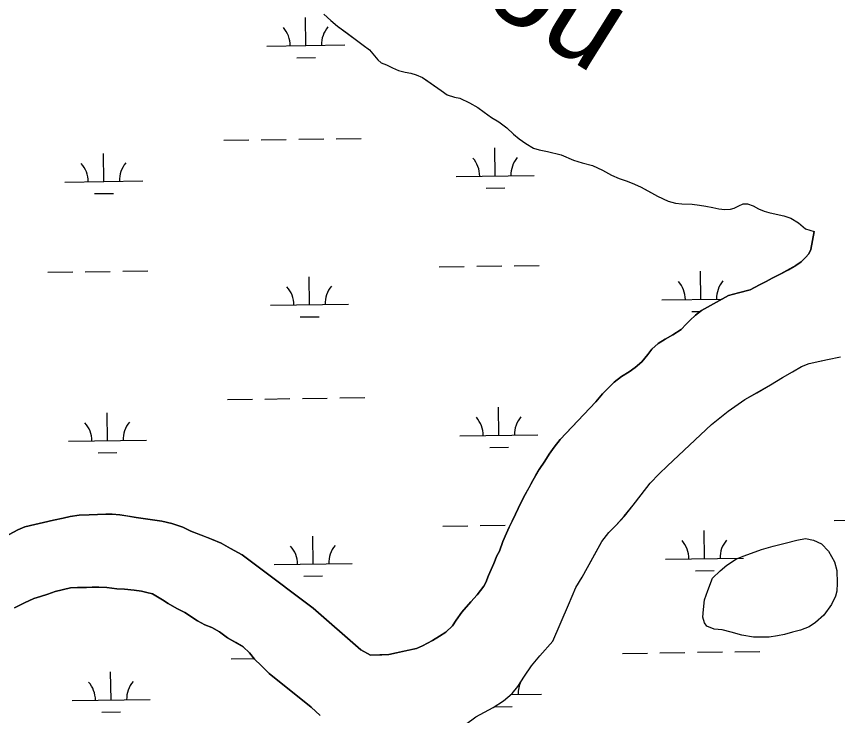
# Model space of a CAD drawing. Extents: x 3767014 to 3805179, y 361544 to 387384.
# Drawn here: x 3800563 to 3801616, y 375392 to 376289 of the extents above; entities that cross this region are included whole.
import ezdxf

# ---------------------------------------------------------------- set-up
doc = ezdxf.new("R2010")
doc.units = 0
for name, color, linetype in [('V-RIVR-IDEN', 7, 'Continuous'), ('V-TOPO-SHOR', 7, 'Continuous'), ('V-WETL-SWMP', 7, 'Continuous')]:
    doc.layers.add(name, color=color, linetype=linetype)

msp = doc.modelspace()

# ---------------------------------------------------------------- linework, layer by layer
at = {"layer": 'V-TOPO-SHOR'}
for points in [[(3800957.128, 376291.581), (3800966.371, 376283.553), (3800974.995, 376276.331), (3800985.454, 376268.52), (3800999.194, 376258.309), (3801007.81, 376251.696), (3801016.012, 376245.894), (3801026.326, 376232.998), (3801030.842, 376229.387), (3801037.588, 376226.415), (3801045.356, 376222.641), (3801053.122, 376219.272), (3801061.689, 376217.134), (3801068.822, 376215.792), (3801075.757, 376213.839)], [(3801075.757, 376213.839), (3801083.928, 376210.476), (3801090.695, 376205.671), (3801107.709, 376193.666), (3801115.297, 376188.058), (3801124.886, 376185.322), (3801131.816, 376183.979), (3801143.883, 376177.812), (3801154.525, 376172.037), (3801162.731, 376165.827), (3801172.363, 376159.227), (3801181.782, 376153.642), (3801192.038, 376145.829), (3801200.265, 376137.788), (3801207.857, 376131.775), (3801216.266, 376125.568), (3801226.094, 376119.579), (3801233.436, 376117.632), (3801243.832, 376115.512), (3801261.576, 376111.039), (3801277.306, 376104.508), (3801288.531, 376100.977), (3801301.59, 376097.262), (3801314.467, 376091.311), (3801326.133, 376084.938), (3801335.734, 376080.981), (3801346.148, 376077.235), (3801355.544, 376073.479), (3801364.129, 376069.715), (3801371.903, 376065.533), (3801377.429, 376062.547), (3801385.005, 376057.955), (3801391.546, 376054.981), (3801398.7, 376051.809), (3801408.083, 376049.274), (3801416.431, 376048.352), (3801429.653, 376047.893), (3801439.025, 376046.374), (3801446.967, 376045.448), (3801455.935, 376043.519), (3801463.681, 376041.979), (3801471.418, 376041.051), (3801478.533, 376041.336), (3801483.196, 376042.609), (3801489.258, 376045.729), (3801494.72, 376048.231), (3801500.62, 376048.096), (3801507.561, 376045.737), (3801514.721, 376041.954), (3801521.874, 376038.784), (3801527.996, 376037.023), (3801537.372, 376035.097), (3801546.952, 376032.97), (3801556.14, 376029.822), (3801565.97, 376023.833), (3801574.801, 376016.207), (3801586.02, 376012.879)], [(3801348.78, 375832.896), (3801356.443, 375838.475), (3801364.901, 375845.688), (3801372.723, 375855.134), (3801377.935, 375861.699), (3801385.988, 375868.908), (3801394.87, 375874.501), (3801404.77, 375880.105), (3801415.264, 375887.14), (3801421.899, 375893.724), (3801426.319, 375898.451), (3801433.559, 375905.447), (3801441.624, 375911.437), (3801476.175, 375930.744), (3801488.746, 375933.939), (3801503.75, 375937.973), (3801515.675, 375944.211), (3801524.162, 375948.782), (3801532.252, 375952.737), (3801543.372, 375958.357), (3801553.072, 375963.755), (3801562.566, 375969.15), (3801569.222, 375973.903), (3801574.649, 375979.455), (3801579.069, 375984.184), (3801581.449, 375989.499), (3801586.02, 376012.879)], [(3801234.046, 375468.459), (3801251.008, 375487.245), (3801270.884, 375533.952), (3801280.534, 375555.886), (3801288.261, 375569.313), (3801297.371, 375585.584), (3801306.478, 375601.853), (3801313.806, 375615.073), (3801322.565, 375626.491), (3801331.955, 375635.893), (3801342.531, 375647.534), (3801353.887, 375661.808), (3801364.043, 375674.858), (3801375.592, 375689.944), (3801387.177, 375701.798), (3801397.768, 375712.224), (3801454.35, 375765.212), (3801475.571, 375782.43), (3801497.024, 375797.224), (3801512.284, 375805.887), (3801529.952, 375815.99), (3801545.404, 375825.464), (3801558.05, 375832.681), (3801569.693, 375839.485), (3801579.347, 375843.433), (3801591.042, 375845.791), (3801603.137, 375848.355), (3801619.464, 375851.978)], [(3800553.838, 375624.101), (3800564.955, 375630.124), (3800574.062, 375633.888), (3800586.84, 375636.882), (3800597.792, 375639.244), (3800610.77, 375642.443), (3800622.944, 375644.82), (3800631.865, 375647.159), (3800643.434, 375648.918), (3800656.242, 375649.269), (3800677.582, 375650.325), (3800685.922, 375650.219), (3800695.896, 375649.316), (3800704.86, 375647.792), (3800716.474, 375645.891), (3800749.674, 375640.984), (3800762.519, 375638.08), (3800776.601, 375633.567), (3800786.628, 375628.191), (3800802.353, 375622.27), (3800813.381, 375618.127), (3800825.847, 375612.777), (3800837.515, 375606.201), (3800852.658, 375597.833), (3800871.524, 375584.019), (3800943.728, 375529.332), (3801004.533, 375475.936), (3801017.016, 375469.167), (3801031.446, 375469.739), (3801040.39, 375470.044), (3801050.529, 375472.397), (3801063.514, 375475.191), (3801075.886, 375477.976), (3801083.781, 375481.115), (3801096.511, 375488.175), (3801105.6, 375493.567), (3801113.47, 375498.741), (3801122.326, 375506.773), (3801126.717, 375513.941), (3801134.12, 375524.396), (3801145.763, 375537.747), (3801153.996, 375546.789), (3801162.414, 375557.664), (3801164.795, 375562.571), (3801168.558, 375571.561), (3801175.295, 375586.889), (3801179.25, 375596.694), (3801182.633, 375602.834), (3801186.967, 375615.085), (3801191.522, 375625.915), (3801194.891, 375633.476), (3801198.667, 375641.044), (3801202.833, 375650.243), (3801206.415, 375657.198), (3801210.783, 375666.195), (3801215.559, 375675.401), (3801220.339, 375684.199), (3801225.115, 375693.202), (3801228.902, 375699.957), (3801233.289, 375707.53), (3801240.69, 375718.19), (3801246.283, 375726.996), (3801252.483, 375736.218), (3801260.099, 375745.865), (3801267.333, 375753.471), (3801306.114, 375794.179), (3801314.738, 375804.648), (3801324.183, 375814.313), (3801329.614, 375819.459), (3801339.086, 375826.888), (3801348.78, 375832.896)], [(3801528.246, 375492.166), (3801508.055, 375492.341), (3801493.086, 375494.995), (3801479.315, 375498.874), (3801467.977, 375501.571), (3801457.87, 375502.667), (3801448.136, 375506.593), (3801445.265, 375510.596), (3801443.162, 375517.84), (3801443.854, 375527.943), (3801445.33, 375540.071), (3801449.631, 375552.232), (3801455.507, 375568.047), (3801465.493, 375577.447), (3801473.888, 375584.812), (3801486.315, 375592.625), (3801495.957, 375596.772), (3801518.477, 375604.702), (3801533.368, 375608.911), (3801548.666, 375612.72), (3801563.557, 375616.929), (3801574.838, 375619.077), (3801584.959, 375616.769), (3801595.508, 375612.044), (3801604.497, 375602.863), (3801611.925, 375588.816), (3801614.876, 375577.949), (3801615.466, 375561.805), (3801614.778, 375551.298), (3801613.238, 375544.821), (3801608.11, 375534.265), (3801598.175, 375520.425), (3801587.783, 375511.018), (3801579.368, 375505.673), (3801568.514, 375501.512), (3801558.048, 375498.564), (3801547.988, 375495.624), (3801538.721, 375493.901), (3801528.246, 375492.166)], [(3800952.59, 375391.71), (3800940.877, 375402.353), (3800887.304, 375445.865), (3800877.019, 375456.12), (3800868.591, 375463.953), (3800861.99, 375472.215), (3800853.97, 375480.055), (3800844.351, 375485.435), (3800833.708, 375491.413), (3800823.453, 375499.021), (3800813.832, 375504.606), (3800804.843, 375508.163), (3800795.43, 375513.343), (3800779.04, 375523.933), (3800768.61, 375529.303), (3800757.557, 375535.48), (3800750.591, 375540.077), (3800737.486, 375547.858), (3800730.552, 375549.812), (3800723.419, 375551.153), (3800714.252, 375552.472), (3800701.831, 375553.957), (3800692.066, 375554.454), (3800679.237, 375555.935), (3800668.657, 375556.425), (3800660.322, 375556.328), (3800652.799, 375556.04), (3800641.415, 375555.908), (3800632.266, 375555.599), (3800612.8, 375550.903), (3800603.281, 375547.54), (3800594.163, 375544.589), (3800585.652, 375542.052), (3800573.313, 375536.42), (3800560.779, 375529.973)], [(3800960.497, 375247.131), (3800973.375, 375255.715), (3800988.217, 375265.584), (3801002.295, 375271.404), (3801018.816, 375275.836), (3801032.693, 375281.452), (3801043.935, 375288.046), (3801052.719, 375297.443), (3801058.865, 375307.82), (3801068.429, 375319.649), (3801081.231, 375331.114), (3801094.846, 375342.181), (3801139.068, 375380.274), (3801152.092, 375390.125), (3801163.339, 375396.113), (3801174.183, 375402.097), (3801187.622, 375410.738), (3801198.632, 375419.958), (3801205.8, 375429.133), (3801214.541, 375442.369), (3801223.688, 375455.409), (3801234.046, 375468.459)]]:
    msp.add_lwpolyline(points, dxfattribs=at)
at = {"layer": 'V-WETL-SWMP'}
for p, q in [((3800934.259, 376251.398), (3800933.759, 376287.394)), ((3800884.264, 376250.703), (3800984.254, 376252.092)), ((3800922.475, 376235.802), (3800946.472, 376236.135)), ((3800829.093, 376129.854), (3800861.09, 376130.299)), ((3800877.089, 376130.521), (3800909.086, 376130.966)), ((3800925.084, 376131.188), (3800957.081, 376131.632)), ((3800973.079, 376131.855), (3801005.076, 376132.299)), ((3801177.081, 376083.941), (3801176.581, 376119.938)), ((3800675.221, 376076.97), (3800674.721, 376112.967)), ((3801127.085, 376083.247), (3801227.076, 376084.636)), ((3800625.226, 376076.276), (3800725.216, 376077.665)), ((3801165.296, 376068.345), (3801189.294, 376068.679)), ((3800663.437, 376061.374), (3800687.434, 376061.707)), ((3801153.278, 375968.168), (3801185.275, 375968.612)), ((3801201.274, 375968.834), (3801233.271, 375969.279)), ((3800603.423, 375960.53), (3800635.42, 375960.974)), ((3800651.419, 375961.196), (3800683.416, 375961.641)), ((3800699.414, 375961.863), (3800731.411, 375962.307)), ((3801105.283, 375967.501), (3801137.28, 375967.945)), ((3801440.74, 375925.726), (3801440.24, 375961.723)), ((3800938.88, 375918.755), (3800938.38, 375954.752)), ((3801390.745, 375925.032), (3801467.871, 375926.103)), ((3800888.885, 375918.06), (3800988.875, 375919.449)), ((3801428.955, 375910.13), (3801440.072, 375910.285)), ((3800927.096, 375903.159), (3800951.093, 375903.492)), ((3801569.694, 375839.484), (3801579.348, 375843.434)), ((3801579.348, 375843.434), (3801603.137, 375848.354)), ((3801603.137, 375848.354), (3801619.464, 375851.977)), ((3801545.403, 375825.464), (3801558.051, 375832.682)), ((3801558.051, 375832.682), (3801569.694, 375839.484)), ((3801529.951, 375815.991), (3801545.403, 375825.464)), ((3801497.025, 375797.225), (3801529.951, 375815.991)), ((3800833.714, 375797.212), (3800865.711, 375797.656)), ((3800881.71, 375797.878), (3800913.706, 375798.323)), ((3800929.705, 375798.545), (3800961.702, 375798.989)), ((3800977.7, 375799.212), (3801009.697, 375799.656)), ((3801475.572, 375782.429), (3801497.025, 375797.225)), ((3800679.842, 375744.327), (3800679.342, 375780.324)), ((3801181.701, 375751.299), (3801181.201, 375787.295)), ((3801454.349, 375765.212), (3801475.572, 375782.429)), ((3801397.767, 375712.225), (3801454.349, 375765.212)), ((3801131.706, 375750.604), (3801231.697, 375751.993)), ((3800629.847, 375743.633), (3800729.837, 375745.022)), ((3800668.057, 375728.731), (3800692.055, 375729.064)), ((3801169.917, 375735.702), (3801193.915, 375736.036)), ((3801387.177, 375701.797), (3801397.767, 375712.225)), ((3801375.592, 375689.944), (3801387.177, 375701.797)), ((3801364.044, 375674.858), (3801375.592, 375689.944)), ((3801353.887, 375661.808), (3801364.044, 375674.858)), ((3801342.532, 375647.533), (3801353.887, 375661.808)), ((3801331.955, 375635.893), (3801342.532, 375647.533)), ((3801611.763, 375641.83), (3801643.76, 375642.274)), ((3801109.904, 375634.858), (3801141.901, 375635.303)), ((3801157.899, 375635.525), (3801189.896, 375635.969)), ((3801322.565, 375626.49), (3801331.955, 375635.893)), ((3800943.501, 375586.112), (3800943.001, 375622.109)), ((3801313.805, 375615.073), (3801322.565, 375626.49)), ((3801445.36, 375593.084), (3801444.86, 375629.08)), ((3801288.261, 375569.312), (3801313.805, 375615.073)), ((3801395.365, 375592.389), (3801495.356, 375593.778)), ((3800893.506, 375585.418), (3800993.496, 375586.807)), ((3800931.716, 375570.516), (3800955.714, 375570.849)), ((3801280.533, 375555.886), (3801288.261, 375569.312)), ((3801433.576, 375577.487), (3801457.574, 375577.821)), ((3800594.163, 375544.589), (3800603.28, 375547.541)), ((3800603.28, 375547.541), (3800612.799, 375550.903)), ((3800612.799, 375550.903), (3800632.267, 375555.6)), ((3800632.267, 375555.6), (3800641.414, 375555.908)), ((3800641.414, 375555.908), (3800652.8, 375556.039)), ((3800652.8, 375556.039), (3800660.321, 375556.328)), ((3800660.321, 375556.328), (3800668.657, 375556.424)), ((3800668.657, 375556.424), (3800679.237, 375555.935)), ((3800679.237, 375555.935), (3800692.065, 375554.455)), ((3800692.065, 375554.455), (3800701.831, 375553.957)), ((3800701.831, 375553.957), (3800714.252, 375552.472)), ((3800714.252, 375552.472), (3800723.418, 375551.154)), ((3800723.418, 375551.154), (3800730.551, 375549.812)), ((3800730.551, 375549.812), (3800737.487, 375547.858)), ((3800737.487, 375547.858), (3800750.591, 375540.078)), ((3801270.883, 375533.951), (3801280.533, 375555.886)), ((3800573.312, 375536.42), (3800585.652, 375542.052)), ((3800585.652, 375542.052), (3800594.163, 375544.589)), ((3800750.591, 375540.078), (3800757.557, 375535.48)), ((3800560.778, 375529.972), (3800573.312, 375536.42)), ((3800757.557, 375535.48), (3800768.609, 375529.303)), ((3800768.609, 375529.303), (3800779.041, 375523.932)), ((3801251.008, 375487.245), (3801270.883, 375533.951)), ((3800779.041, 375523.932), (3800795.43, 375513.343)), ((3800795.43, 375513.343), (3800804.844, 375508.163)), ((3800804.844, 375508.163), (3800813.832, 375504.606)), ((3800813.832, 375504.606), (3800823.453, 375499.022)), ((3800823.453, 375499.022), (3800833.708, 375491.413)), ((3800833.708, 375491.413), (3800853.97, 375480.054)), ((3801234.046, 375468.459), (3801251.008, 375487.245)), ((3800853.97, 375480.054), (3800861.99, 375472.215)), ((3801484.181, 375473.54), (3801516.178, 375473.985)), ((3800838.335, 375464.569), (3800867.773, 375464.978)), ((3800861.99, 375472.215), (3800868.592, 375463.953)), ((3800868.592, 375463.953), (3800877.019, 375456.119)), ((3801223.688, 375455.408), (3801234.046, 375468.459)), ((3801340.195, 375471.54), (3801372.191, 375471.985)), ((3801388.19, 375472.207), (3801420.187, 375472.651)), ((3801436.185, 375472.873), (3801468.182, 375473.318)), ((3800877.019, 375456.119), (3800887.304, 375445.866)), ((3801214.541, 375442.37), (3801223.688, 375455.408)), ((3800684.463, 375411.684), (3800683.963, 375447.681)), ((3800887.304, 375445.866), (3800940.877, 375402.353)), ((3801205.801, 375429.134), (3801214.541, 375442.37)), ((3801198.632, 375419.959), (3801205.801, 375429.134)), ((3800634.468, 375410.99), (3800734.458, 375412.379)), ((3801174.183, 375402.098), (3801187.623, 375410.739)), ((3801187.623, 375410.739), (3801198.632, 375419.959)), ((3801197.257, 375418.808), (3801236.317, 375419.35)), ((3800940.877, 375402.353), (3800952.589, 375391.71)), ((3801163.339, 375396.113), (3801174.183, 375402.098)), ((3801175.704, 375403.076), (3801198.535, 375403.393)), ((3800672.678, 375396.088), (3800696.676, 375396.421)), ((3801152.091, 375390.124), (3801163.339, 375396.113))]:
    msp.add_line(p, q, dxfattribs=at)
for points in [[(3800957.128, 376291.581), (3800966.37, 376283.553), (3800974.994, 376276.332), (3800999.195, 376258.308), (3801007.811, 376251.696), (3801016.012, 376245.893), (3801026.327, 376232.997), (3801030.842, 376229.388), (3801037.587, 376226.415), (3801045.357, 376222.64), (3801053.123, 376219.272), (3801061.688, 376217.134), (3801068.821, 376215.792), (3801075.757, 376213.838), (3801083.929, 376210.475), (3801107.71, 376193.666), (3801115.298, 376188.059), (3801124.887, 376185.322), (3801131.816, 376183.978), (3801143.884, 376177.813), (3801154.525, 376172.037), (3801162.73, 376165.828), (3801172.363, 376159.227), (3801181.781, 376153.642), (3801192.038, 376145.829), (3801200.264, 376137.789), (3801207.857, 376131.775), (3801216.265, 376125.568), (3801226.094, 376119.58), (3801233.437, 376117.631), (3801243.832, 376115.513), (3801261.575, 376111.039), (3801277.307, 376104.509), (3801288.532, 376100.977), (3801301.589, 376097.263), (3801314.468, 376091.31), (3801326.132, 376084.937)], [(3801326.132, 376084.937), (3801335.734, 376080.98), (3801346.148, 376077.236), (3801355.545, 376073.48), (3801364.129, 376069.714), (3801377.429, 376062.546), (3801385.005, 376057.956), (3801398.7, 376051.809), (3801408.083, 376049.273), (3801416.431, 376048.352), (3801429.654, 376047.893), (3801439.025, 376046.374), (3801446.966, 376045.448), (3801455.936, 376043.518), (3801463.681, 376041.979), (3801471.418, 376041.051), (3801478.532, 376041.336), (3801483.195, 376042.61), (3801489.259, 376045.729), (3801494.721, 376048.232), (3801500.62, 376048.096), (3801507.561, 376045.736), (3801514.721, 376041.954), (3801521.875, 376038.783), (3801527.995, 376037.023), (3801537.371, 376035.097), (3801546.953, 376032.969), (3801556.14, 376029.821), (3801565.969, 376023.833), (3801574.801, 376016.207), (3801586.02, 376012.879), (3801581.448, 375989.498), (3801579.069, 375984.184), (3801574.649, 375979.456), (3801569.223, 375973.904), (3801562.566, 375969.15), (3801543.372, 375958.356), (3801532.252, 375952.738), (3801524.163, 375948.782), (3801515.675, 375944.211), (3801503.749, 375937.974), (3801488.747, 375933.938), (3801476.176, 375930.744), (3801441.624, 375911.437), (3801433.559, 375905.447), (3801426.318, 375898.45), (3801421.899, 375893.723), (3801415.264, 375887.139), (3801404.77, 375880.105), (3801394.87, 375874.501), (3801385.987, 375868.909), (3801377.935, 375861.7), (3801372.723, 375855.133), (3801364.901, 375845.689), (3801356.443, 375838.475), (3801348.779, 375832.897), (3801339.087, 375826.888), (3801329.615, 375819.459), (3801324.184, 375814.313), (3801314.737, 375804.648), (3801306.113, 375794.178), (3801260.099, 375745.864), (3801252.482, 375736.219), (3801246.284, 375726.997), (3801240.691, 375718.189), (3801233.289, 375707.53), (3801225.116, 375693.202), (3801215.559, 375675.401), (3801210.784, 375666.195), (3801206.414, 375657.198), (3801202.833, 375650.243), (3801198.668, 375641.044), (3801194.891, 375633.477), (3801191.521, 375625.915), (3801186.968, 375615.085), (3801182.634, 375602.834), (3801179.25, 375596.695), (3801175.295, 375586.889), (3801168.557, 375571.561), (3801164.796, 375562.57), (3801162.413, 375557.663), (3801153.996, 375546.789), (3801145.763, 375537.747), (3801134.121, 375524.396), (3801126.717, 375513.94), (3801122.326, 375506.773), (3801113.47, 375498.741), (3801105.599, 375493.567), (3801096.51, 375488.175), (3801083.78, 375481.116), (3801075.885, 375477.975), (3801050.53, 375472.397), (3801040.39, 375470.044), (3801017.015, 375469.167), (3801004.533, 375475.937), (3800943.729, 375529.332), (3800871.524, 375584.019), (3800852.657, 375597.834), (3800837.514, 375606.201), (3800825.847, 375612.778), (3800813.382, 375618.126)], [(3800813.382, 375618.126), (3800786.628, 375628.19), (3800776.602, 375633.566), (3800762.519, 375638.081), (3800749.675, 375640.984), (3800716.473, 375645.891), (3800695.895, 375649.316), (3800685.921, 375650.218), (3800677.582, 375650.326), (3800656.242, 375649.268), (3800643.435, 375648.918), (3800631.865, 375647.159), (3800622.944, 375644.82), (3800610.77, 375642.443), (3800597.793, 375639.244), (3800586.839, 375636.882), (3800574.062, 375633.889), (3800564.954, 375630.124), (3800553.839, 375624.1)]]:
    msp.add_lwpolyline(points, dxfattribs=at)
for centre, start, end in [((3800879.015, 376251.105), 0.024037, 41.567696), ((3800989.49, 376252.64), 140.024034, 181.567693), ((3801121.836, 376083.649), 0.024037, 41.567696), ((3801232.312, 376085.184), 140.024034, 181.567693), ((3800619.977, 376076.677), 0.024037, 41.567696), ((3800730.452, 376078.212), 140.024034, 181.567693), ((3801385.495, 375925.434), 0.024037, 41.567696), ((3801495.971, 375926.968), 140.024034, 181.567693), ((3800883.636, 375918.462), 0.024037, 41.567696), ((3800994.111, 375919.997), 140.024034, 181.567693), ((3800735.073, 375745.569), 140.024034, 181.567693), ((3801126.457, 375751.006), 0.024037, 41.567696), ((3801236.932, 375752.541), 140.024034, 181.567693), ((3800624.598, 375744.035), 0.024037, 41.567696), ((3801390.116, 375592.791), 0.024037, 41.567696), ((3801500.592, 375594.326), 140.024034, 181.567693), ((3800888.257, 375585.82), 0.024037, 41.567696), ((3800998.732, 375587.354), 140.024034, 181.567693), ((3800629.219, 375411.392), 0.024037, 41.567696), ((3800739.694, 375412.926), 140.024034, 181.567693), ((3801241.553, 375419.898), 154.313588, 181.567693)]:
    msp.add_arc(centre, 35.246, start, end, dxfattribs=at)

# ---------------------------------------------------------------- texts
at = {"layer": 'V-RIVR-IDEN'}
msp.add_text('Bayou', height=116, rotation=327.893922, dxfattribs=at).set_placement((3800929.768, 376447.865))

doc.saveas('drawing.dxf')
